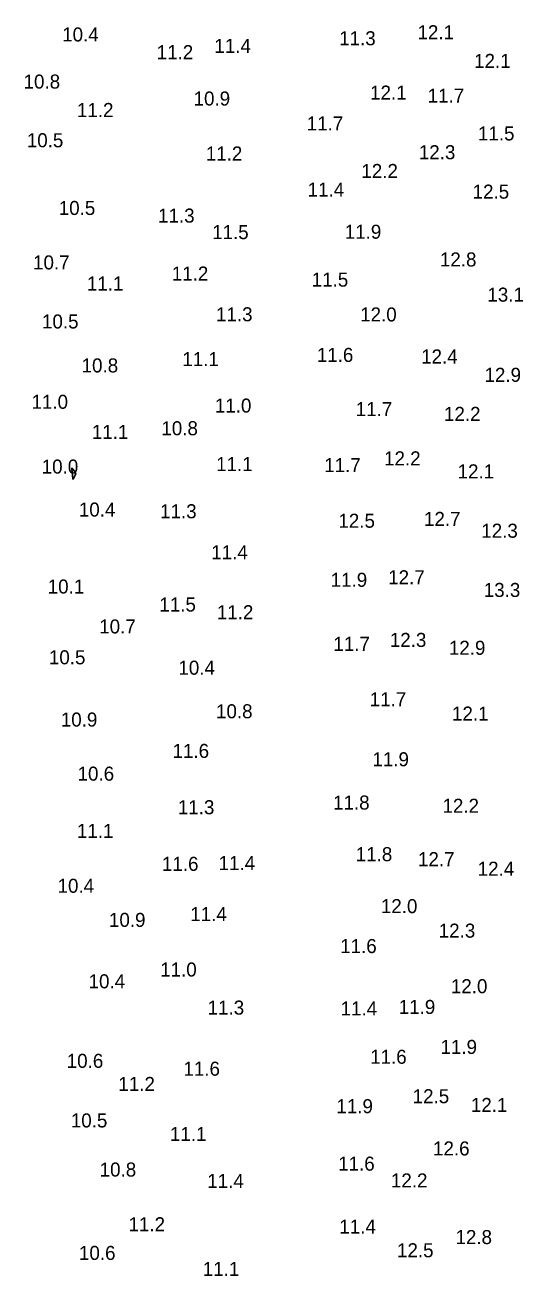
# Model space of a CAD drawing. Extents: x 1023796 to 1112670, y 656573 to 837340.
# Drawn here: x 1100887.4 to 1101064.8, y 688769.1 to 689214.6 of the extents above; entities that cross this region are included whole.
import ezdxf

# ---------------------------------------------------------------- set-up
doc = ezdxf.new("R2010")
doc.units = 0
doc.layers.add('V-CHAN-CONT-10FT', color=7, linetype='Continuous')
doc.layers.add('V-TOPO-SOUN', color=7, linetype='Continuous')

msp = doc.modelspace()

# ---------------------------------------------------------------- linework, layer by layer
at = {"layer": 'V-CHAN-CONT-10FT'}
msp.add_lwpolyline([(1100905.26, 689055.42), (1100905.3, 689055.34), (1100905.34, 689055.26), (1100905.48, 689054.93), (1100905.51, 689054.84), (1100905.51, 689054.76), (1100905.5, 689054.68), (1100905.47, 689054.6), (1100904.77, 689053.11), (1100904.65, 689052.91), (1100904.56, 689052.85), (1100904.49, 689052.94), (1100904.44, 689053.17), (1100904.07, 689056.51), (1100904.07, 689056.71), (1100904.11, 689056.79), (1100904.2, 689056.76), (1100904.33, 689056.62), (1100905.16, 689055.57), (1100905.21, 689055.5)], close=True, dxfattribs=at)

# ---------------------------------------------------------------- texts
at = {"layer": 'V-TOPO-SOUN'}
for s, p in [('10.4 ', (1100900.68, 689208.75)), ('12.1 ', (1101027.23, 689209.54)), ('11.4 ', (1100954.88, 689204.68)), ('11.3 ', (1100999.33, 689207.4)), ('11.2 ', (1100934.34, 689202.45)), ('12.1 ', (1101047.4, 689199.33)), ('10.8 ', (1100886.93, 689191.98)), ('12.1 ', (1101010.36, 689188.05)), ('11.7 ', (1101030.86, 689186.96)), ('10.9 ', (1100947.49, 689185.95)), ('11.2 ', (1100905.93, 689181.85)), ('11.7 ', (1100987.78, 689177.06)), ('11.5 ', (1101048.77, 689173.51)), ('10.5 ', (1100888.08, 689171.08)), ('11.2 ', (1100951.83, 689166.36)), ('12.3 ', (1101027.71, 689166.82)), ('12.2 ', (1101007.24, 689160.13)), ('11.4 ', (1100988.11, 689153.53)), ('12.5 ', (1101046.87, 689152.78)), ('10.5 ', (1100899.46, 689146.97)), ('11.3 ', (1100934.83, 689144.25)), ('11.5 ', (1100954.09, 689138.37)), ('11.9 ', (1101001.33, 689138.51)), ('12.8 ', (1101035.22, 689128.63)), ('10.7 ', (1100890.31, 689127.58)), ('11.1 ', (1100909.48, 689120.07)), ('11.2 ', (1100939.72, 689123.61)), ('11.5 ', (1100989.56, 689121.45)), ('13.1 ', (1101052.13, 689116.1)), ('10.5 ', (1100893.49, 689106.55)), ('11.3 ', (1100955.47, 689109.11)), ('12.0 ', (1101006.81, 689109.04)), ('11.1 ', (1100943.47, 689093.16)), ('11.6 ', (1100991.37, 689094.64)), ('12.4 ', (1101028.53, 689094.08)), ('10.8 ', (1100907.6, 689090.9)), ('12.9 ', (1101051.1, 689087.55)), ('11.0 ', (1100889.75, 689077.94)), ('11.0 ', (1100955.07, 689076.6)), ('11.7 ', (1101005.24, 689075.35)), ('12.2 ', (1101036.67, 689073.64)), ('11.1 ', (1100911.25, 689067.21)), ('10.8 ', (1100936.01, 689068.53)), ('12.2 ', (1101015.34, 689057.8)), ('10.0 ', (1100893.39, 689054.88)), ('11.1 ', (1100955.51, 689055.76)), ('11.7 ', (1100994.02, 689055.4)), ('12.1 ', (1101041.53, 689053.17)), ('10.4 ', (1100906.62, 689039.56)), ('11.3 ', (1100935.55, 689038.97)), ('12.5 ', (1100999.07, 689035.59)), ('12.7 ', (1101029.55, 689036.24)), ('12.3 ', (1101049.96, 689032.04)), ('11.4 ', (1100953.79, 689024.37)), ('11.9 ', (1100996.31, 689014.56)), ('12.7 ', (1101016.79, 689015.44)), ('10.1 ', (1100895.53, 689012.16)), ('13.3 ', (1101050.84, 689010.95)), ('11.5 ', (1100935.29, 689005.76)), ('11.2 ', (1100955.76, 689003.01)), ('10.7 ', (1100913.87, 688997.95)), ('11.7 ', (1100997.27, 688991.75)), ('12.3 ', (1101017.38, 688993.16)), ('10.5 ', (1100895.95, 688986.96)), ('12.9 ', (1101038.41, 688990.34)), ('10.4 ', (1100942.08, 688983.26)), ('11.7 ', (1101010.22, 688972)), ('10.9 ', (1100900.19, 688964.79)), ('10.8 ', (1100955.47, 688967.74)), ('12.1 ', (1101039.53, 688966.92)), ('11.6 ', (1100939.99, 688953.63)), ('11.9 ', (1101011.18, 688950.65)), ('10.6 ', (1100906.17, 688945.53)), ('11.3 ', (1100941.88, 688933.58)), ('11.8 ', (1100997.17, 688935.23)), ('12.2 ', (1101036.14, 688934.08)), ('11.1 ', (1100905.93, 688925.15)), ('11.8 ', (1101005.24, 688916.85)), ('12.7 ', (1101027.42, 688915.08)), ('11.6 ', (1100936.22, 688913.41)), ('11.4 ', (1100956.39, 688913.7)), ('12.4 ', (1101048.68, 688911.67)), ('10.4 ', (1100899.04, 688905.6)), ('12.0 ', (1101014.19, 688898.35)), ('10.9 ', (1100917.34, 688893.46)), ('11.4 ', (1100946.31, 688895.53)), ('12.3 ', (1101034.8, 688889.62)), ('11.6 ', (1100999.7, 688884.14)), ('11.0 ', (1100935.58, 688875.78)), ('10.4 ', (1100910.09, 688871.58)), ('12.0 ', (1101039.13, 688869.84)), ('11.3 ', (1100952.48, 688862.23)), ('11.4 ', (1100999.86, 688861.93)), ('11.9 ', (1101020.56, 688862.46)), ('11.9 ', (1101035.42, 688848.22)), ('11.6 ', (1101010.37, 688844.71)), ('10.6 ', (1100902.3, 688843.26)), ('11.6 ', (1100943.86, 688840.47)), ('11.2 ', (1100920.69, 688835.03)), ('12.5 ', (1101025.51, 688830.67)), ('11.9 ', (1100998.35, 688827.12)), ('12.1 ', (1101046.25, 688827.55)), ('10.5 ', (1100903.76, 688822.04)), ('11.1 ', (1100939.07, 688817.21)), ('12.6 ', (1101032.77, 688812.06)), ('10.8 ', (1100914.03, 688804.55)), ('11.6 ', (1100998.98, 688806.65)), ('11.4 ', (1100952.35, 688800.48)), ('12.2 ', (1101017.77, 688800.67)), ('11.2 ', (1100924.3, 688785.06)), ('11.4 ', (1100999.4, 688784.24)), ('12.8 ', (1101040.77, 688780.5)), ('10.6 ', (1100906.66, 688774.86)), ('12.5 ', (1101019.94, 688775.81)), ('11.1 ', (1100950.75, 688769.15))]:
    msp.add_text(s, height=5, dxfattribs=at).set_placement(p)

doc.saveas('drawing.dxf')
